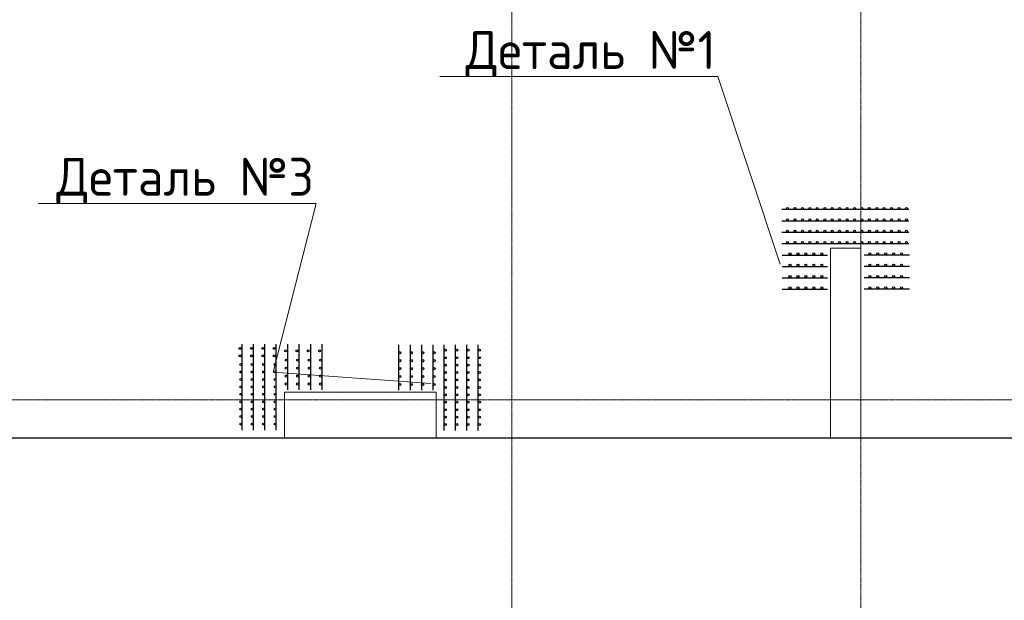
# Model space of a CAD drawing. Header units: millimetres. Extents: x -42044588 to 856694, y -806701 to 941911.
# Tile 742 of 1056: x 227565 to 234056, y -283585 to -279757. Entities that reach past the tile are written whole.
import ezdxf
from ezdxf import colors
from ezdxf.entities.mleader import LeaderData, LeaderLine
from ezdxf.math import Vec2, Vec3

# ---------------------------------------------------------------- set-up
doc = ezdxf.new("R2010")
doc.units = ezdxf.units.MM
for name, pattern in [('______5', [1100, 800, -100, 100, -100]), ('DASHED', [7, 5, -2, 0]), ('осевая', [50.8, 31.75, -6.35, 6.35, -6.35])]:
    doc.linetypes.add(name, pattern=pattern)
doc.layers.add('0 @ 100', color=7, linetype='Continuous')
doc.layers.add('Колонна_ бетон', color=7, linetype='Continuous', lineweight=50, true_color=0xb4b496)
for name, color, linetype, lineweight in [('Оси', 40, '______5', 18), ('осн.сетка', 4, 'Continuous', 60), ('Перекрытие ж_бетон', 1, 'Continuous', 30), ('подоснова', 151, 'Continuous', 5), ('размер', 1, 'Continuous', 25), ('РАЗМЕРЫ', 1, 'Continuous', 9)]:
    doc.layers.add(name, color=color, linetype=linetype, lineweight=lineweight)
doc.styles.add('GOST-2.304_Type-B', font='GOST_Common.ttf')
doc.styles.add('ГОСТ', font='GOST_Common.ttf')

# ---------------------------------------------------------------- blocks, each defined once
blk = doc.blocks.new('оси блок 2')
at = {"layer": 'Оси', "color": 16, "linetype": 'осевая', "lineweight": 0, "ltscale": 0.25, "transparency": 33554687}
for p, q in [((-54204.7, -322543), (-54204.7, -347914.1)), ((-51904.7, -322543), (-51904.7, -347914.1)), ((-89822.3, -342701.3), (-37238.5, -342701.3))]:
    blk.add_line(p, q, dxfattribs=at)
blk = doc.blocks.new('подложка стн 1-го этажа')
at = {"layer": 'Колонна_ бетон', "color": 252, "linetype": 'DASHED', "lineweight": 0, "ltscale": 0.5, "true_color": 0x939598, "transparency": 33554687}
for p, q in [((41643.8, 9461.8, -200), (41643.8, 10711.8, -200)), ((41643.8, 10711.8, -200), (41843.8, 10711.8, -200)), ((41843.8, 9461.8, -200), (41843.8, 10711.8, -200)), ((38043.8, 9761.8, -200), (39043.8, 9761.8, -200)), ((38043.8, 9461.8, -200), (38043.8, 9761.8, -200)), ((39043.8, 9461.8, -200), (39043.8, 9761.8, -200)), ((38043.8, 9461.8, -200), (39043.8, 9461.8, -200)), ((41643.8, 9461.8, -200), (41843.8, 9461.8, -200))]:
    blk.add_line(p, q, dxfattribs=at)
blk = doc.blocks.new('деталь 1')
at = {"layer": 'осн.сетка', "color": 3, "lineweight": 25, "ltscale": 100}
for points in [[(263119, 23421), (263119, 20072)], [(263419, 23421), (263419, 20072)], [(263719, 23421), (263719, 20072)], [(264019, 23421), (264019, 20072)], [(264319, 23444), (264319, 22244)], [(264619, 23444), (264619, 22244)], [(264919, 23444), (264919, 22244)], [(265219, 23444), (265219, 22244)], [(264319, 20081), (264319, 21281)], [(264619, 20081), (264619, 21281)], [(264919, 20081), (264919, 21281)], [(265219, 20081), (265219, 21281)]]:
    blk.add_lwpolyline(points, dxfattribs=at)
at = {"layer": 'размер', "lineweight": 25, "ltscale": 2}
for centre, radius in [((263087, 23363), 25.2), ((263387, 23363), 25.2), ((263687, 23363), 25.2), ((263987, 23363), 25.2), ((263087, 23167), 25.2), ((263387, 23167), 25.2), ((263687, 23167), 25.2), ((263987, 23167), 25.2), ((264285, 23234), 27), ((264585, 23234), 27), ((264885, 23234), 27), ((265185, 23234), 27), ((263087, 22971), 25.2), ((263387, 22971), 25.2), ((263687, 22971), 25.2), ((263987, 22971), 25.2), ((264285, 23024), 27), ((264585, 23024), 27), ((264885, 23024), 27), ((265185, 23024), 27), ((263087, 22775), 25.2), ((263087, 22579), 25.2), ((263387, 22775), 25.2), ((263387, 22579), 25.2), ((263687, 22775), 25.2), ((263687, 22579), 25.2), ((263987, 22775), 25.2), ((263987, 22579), 25.2), ((264285, 22814), 27), ((264285, 22604), 27), ((264585, 22814), 27), ((264585, 22604), 27), ((264885, 22814), 27), ((264885, 22604), 27), ((265185, 22814), 27), ((265185, 22604), 27), ((263087, 22383), 25.2), ((263387, 22383), 25.2), ((263687, 22383), 25.2), ((263987, 22383), 25.2), ((264285, 22394), 27), ((264585, 22394), 27), ((264885, 22394), 27), ((265185, 22394), 27), ((263087, 22187), 25.2), ((263387, 22187), 25.2), ((263687, 22187), 25.2), ((263987, 22187), 25.2), ((263087, 21991), 25.2), ((263087, 21795), 25.2), ((263387, 21991), 25.2), ((263387, 21795), 25.2), ((263687, 21991), 25.2), ((263687, 21795), 25.2), ((263987, 21991), 25.2), ((263987, 21795), 25.2), ((263087, 21599), 25.2), ((263387, 21599), 25.2), ((263687, 21599), 25.2), ((263987, 21599), 25.2), ((263087, 21403), 25.2), ((263387, 21403), 25.2), ((263687, 21403), 25.2), ((263987, 21403), 25.2), ((263087, 21207), 25.2), ((263087, 21011), 25.2), ((263387, 21207), 25.2), ((263387, 21011), 25.2), ((263687, 21207), 25.2), ((263687, 21011), 25.2), ((263987, 21207), 25.2), ((263987, 21011), 25.2), ((264285, 21131), 27), ((264585, 21131), 27), ((264885, 21131), 27), ((265185, 21131), 27), ((263087, 20815), 25.2), ((263387, 20815), 25.2), ((263687, 20815), 25.2), ((263987, 20815), 25.2), ((264285, 20921), 27), ((264585, 20921), 27), ((264885, 20921), 27), ((265185, 20921), 27), ((263087, 20619), 25.2), ((263387, 20619), 25.2), ((263687, 20619), 25.2), ((263987, 20619), 25.2), ((264285, 20711), 27), ((264285, 20501), 27), ((264585, 20711), 27), ((264585, 20501), 27), ((264885, 20711), 27), ((264885, 20501), 27), ((265185, 20711), 27), ((265185, 20501), 27), ((263087, 20423), 25.2), ((263387, 20423), 25.2), ((263687, 20423), 25.2), ((263987, 20423), 25.2), ((264285, 20291), 27), ((264585, 20291), 27), ((264885, 20291), 27), ((265185, 20291), 27), ((263087, 20227), 25.2), ((263387, 20227), 25.2), ((263687, 20227), 25.2), ((263987, 20227), 25.2)]:
    blk.add_circle(centre, radius, dxfattribs=at)
blk = doc.blocks.new('_None')

msp = doc.modelspace()

# ---------------------------------------------------------------- linework, layer by layer
at = {"layer": 'осн.сетка', "color": 3, "lineweight": 25, "ltscale": 100}
for points in [[(229030.72, -282462.001), (229030.72, -281896.485)], [(229105.72, -282462.001), (229105.72, -281896.485)], [(229180.72, -282462.001), (229180.72, -281896.485)], [(229255.72, -282462.001), (229255.72, -281896.485)], [(229330.72, -281896.181), (229330.72, -282196.181)], [(229405.72, -281896.181), (229405.72, -282196.181)], [(229480.72, -281896.181), (229480.72, -282196.181)], [(229555.72, -281896.181), (229555.72, -282196.181)], [(230062.883, -281899.772), (230062.883, -282199.772)], [(230137.883, -281899.772), (230137.883, -282199.772)], [(230212.883, -281899.772), (230212.883, -282199.772)], [(230287.883, -281899.772), (230287.883, -282199.772)], [(230362.883, -282465.592), (230362.883, -281900.076)], [(230437.883, -282465.592), (230437.883, -281900.076)], [(230512.883, -282465.592), (230512.883, -281900.076)], [(230587.883, -282465.592), (230587.883, -281900.076)]]:
    msp.add_lwpolyline(points, dxfattribs=at)
at = {"layer": 'Перекрытие ж_бетон', "elevation": 360}
msp.add_lwpolyline([(226359.945, -282512.648), (234560.109, -282512.648), (234560.112, -282512.648), (237910.111, -282512.648), (237910.111, -282512.648), (239959.945, -282512.648)], dxfattribs=at)
at = {"layer": 'размер', "lineweight": 25, "ltscale": 2}
for centre, radius in [((229016.899, -281923.61), 6.3), ((229016.899, -281972.61), 6.3), ((229091.899, -281923.61), 6.3), ((229091.899, -281972.61), 6.3), ((229166.899, -281923.61), 6.3), ((229166.899, -281972.61), 6.3), ((229241.899, -281923.61), 6.3), ((229241.899, -281972.61), 6.3), ((229316.338, -281939.809), 6.75), ((229391.338, -281939.809), 6.75), ((229466.338, -281939.809), 6.75), ((229541.338, -281939.809), 6.75), ((230071.287, -281952.272), 6.75), ((230146.287, -281952.272), 6.75), ((230221.287, -281952.272), 6.75), ((230296.287, -281952.272), 6.75), ((230370.727, -281936.073), 6.3), ((230445.727, -281936.073), 6.3), ((230520.727, -281936.073), 6.3), ((230595.727, -281936.073), 6.3), ((229022.876, -282030.482), 6.3), ((229097.876, -282030.482), 6.3), ((229172.876, -282030.482), 6.3), ((229247.876, -282030.482), 6.3), ((229322.316, -282001.181), 6.75), ((229397.316, -282001.181), 6.75), ((229472.316, -282001.181), 6.75), ((229547.316, -282001.181), 6.75), ((230071.287, -282004.772), 6.75), ((230146.287, -282004.772), 6.75), ((230221.287, -282004.772), 6.75), ((230296.287, -282004.772), 6.75), ((230370.727, -281985.073), 6.3), ((230370.727, -282034.073), 6.3), ((230445.727, -281985.073), 6.3), ((230445.727, -282034.073), 6.3), ((230520.727, -281985.073), 6.3), ((230520.727, -282034.073), 6.3), ((230595.727, -281985.073), 6.3), ((230595.727, -282034.073), 6.3), ((229022.876, -282079.482), 6.3), ((229097.876, -282079.482), 6.3), ((229172.876, -282079.482), 6.3), ((229247.876, -282079.482), 6.3), ((229322.316, -282053.681), 6.75), ((229322.316, -282106.181), 6.75), ((229397.316, -282053.681), 6.75), ((229397.316, -282106.181), 6.75), ((229472.316, -282053.681), 6.75), ((229472.316, -282106.181), 6.75), ((229547.316, -282053.681), 6.75), ((229547.316, -282106.181), 6.75), ((230071.287, -282057.272), 6.75), ((230071.287, -282109.772), 6.75), ((230146.287, -282057.272), 6.75), ((230146.287, -282109.772), 6.75), ((230221.287, -282057.272), 6.75), ((230221.287, -282109.772), 6.75), ((230296.287, -282057.272), 6.75), ((230296.287, -282109.772), 6.75), ((230370.727, -282083.073), 6.3), ((230445.727, -282083.073), 6.3), ((230520.727, -282083.073), 6.3), ((230595.727, -282083.073), 6.3), ((229022.876, -282128.482), 6.3), ((229022.876, -282177.482), 6.3), ((229097.876, -282128.482), 6.3), ((229097.876, -282177.482), 6.3), ((229172.876, -282128.482), 6.3), ((229172.876, -282177.482), 6.3), ((229247.876, -282128.482), 6.3), ((229247.876, -282177.482), 6.3), ((229322.316, -282158.681), 6.75), ((229397.316, -282158.681), 6.75), ((229472.316, -282158.681), 6.75), ((229547.316, -282158.681), 6.75), ((230071.287, -282162.272), 6.75), ((230146.287, -282162.272), 6.75), ((230221.287, -282162.272), 6.75), ((230296.287, -282162.272), 6.75), ((230370.727, -282132.073), 6.3), ((230445.727, -282132.073), 6.3), ((230520.727, -282132.073), 6.3), ((230595.727, -282132.073), 6.3), ((229022.876, -282226.482), 6.3), ((229097.876, -282226.482), 6.3), ((229172.876, -282226.482), 6.3), ((229247.876, -282226.482), 6.3), ((230370.727, -282181.073), 6.3), ((230370.727, -282230.073), 6.3), ((230445.727, -282181.073), 6.3), ((230445.727, -282230.073), 6.3), ((230520.727, -282181.073), 6.3), ((230520.727, -282230.073), 6.3), ((230595.727, -282181.073), 6.3), ((230595.727, -282230.073), 6.3), ((229022.876, -282275.482), 6.3), ((229097.876, -282275.482), 6.3), ((229172.876, -282275.482), 6.3), ((229247.876, -282275.482), 6.3), ((230370.727, -282279.073), 6.3), ((230445.727, -282279.073), 6.3), ((230520.727, -282279.073), 6.3), ((230595.727, -282279.073), 6.3), ((229022.876, -282324.482), 6.3), ((229097.876, -282324.482), 6.3), ((229172.876, -282324.482), 6.3), ((229247.876, -282324.482), 6.3), ((230370.727, -282328.073), 6.3), ((230445.727, -282328.073), 6.3), ((230520.727, -282328.073), 6.3), ((230595.727, -282328.073), 6.3), ((229022.876, -282373.482), 6.3), ((229022.876, -282422.482), 6.3), ((229097.876, -282373.482), 6.3), ((229097.876, -282422.482), 6.3), ((229172.876, -282373.482), 6.3), ((229172.876, -282422.482), 6.3), ((229247.876, -282373.482), 6.3), ((229247.876, -282422.482), 6.3), ((230370.727, -282377.073), 6.3), ((230370.727, -282426.073), 6.3), ((230445.727, -282377.073), 6.3), ((230445.727, -282426.073), 6.3), ((230520.727, -282377.073), 6.3), ((230520.727, -282426.073), 6.3), ((230595.727, -282377.073), 6.3), ((230595.727, -282426.073), 6.3)]:
    msp.add_circle(centre, radius, dxfattribs=at)

# ---------------------------------------------------------------- block references
msp.add_blockref('подложка стн 1-го этажа', (191266.023, -291974.443, 560))
at = {"layer": 'РАЗМЕРЫ'}
msp.add_blockref('оси блок 2', (285014.663, 60438.674), dxfattribs=at)
at = {"layer": 'РАЗМЕРЫ', "color": 1, "xscale": 0.25, "yscale": 0.25, "zscale": 0.25, "rotation": 270}
msp.add_blockref('деталь 1', (227570.123, -215229.347), dxfattribs=at)

# ---------------------------------------------------------------- texts
at = {"layer": '0 @ 100', "char_height": 300, "width": 18500, "attachment_point": 1, "style": 'ГОСТ'}
for s, insert in [('\\pi-900,l900,t900;{\\C7;1.^IАрмирование монолитной плиты  состоит из основного армирования ∅10 А500С с шагом  200х200мм  в нижней зоне, основного армирования ∅10 А500С с шагом  200х200мм  в  верхней зоне и дополнительного армирования, указанного на схемах армирования.\\P2.^IАрмирование плиты предусмотрено отдельными  стержнями заводской длины по осям Х и Y. При недостатке заводской длины стержней для армирования плиты, стыки стержней осуществлять внахлестку без  сварки. Стыки арматуры внахлестку должны располагаться вразбежку (через шаг). См. деталь стыковки арматуры.\\P3.^IВерхнюю и нижнюю арматуру вязать вязальной проволокой через пересечение.  Стержни основной и дополнительной арматуры укладывать в соответствии с сечениями .\\P4.^IПо периметру плиты и у отверстий  у концов основной арматуры устанавливать П-образные элементы Ск1.\\P5.^IПозиции со знаком "*" укладываются с шагом 100 мм\\P6.^IДля фиксации в проектном положении стержней верхней сетки устанавливать фиксаторы Ф1 с шагом 600х600мм.\\P7.^IДиаметр оправки стержня при d<20мм - 5d, при d≥20мм - 8d\\P8.^IКаркасы поперечного армирования устанавливаются до начала устройство верхней сетки армирования.\\P9.^IОбрамления отверстий см. лист 8. В местах расположения отверстий осуществить прерывания основной и дополнительной сеток арматуры. Отверстия обрамляются двумя стержнями арматуры, расход стали на обрамление учтен на листе 25.\\P10.^IПроемы размерами до 300х300 допускается выполнять по месту методом алмазного бурения.\\P11.^IСечения 3-3;4-4;5-5 см. лист 8.}', (-39552.237, -237043.75)), ('\\pi-900,l900,t900;{\\C7;1.^IАрмирование монолитной плиты  состоит из основного армирования ∅10 А500С с шагом  200х200мм  в нижней зоне, основного армирования ∅10 А500С с шагом  200х200мм  в  верхней зоне и дополнительного армирования, указанного на схемах армирования.\\P2.^IАрмирование плиты предусмотрено отдельными  стержнями заводской длины по осям Х и Y. При недостатке заводской длины стержней для армирования плиты, стыки стержней осуществлять внахлестку без  сварки. Стыки арматуры внахлестку должны располагаться вразбежку (через шаг). См. деталь стыковки арматуры.\\P3.^IВерхнюю и нижнюю арматуру вязать вязальной проволокой через пересечение.  Стержни основной и дополнительной арматуры укладывать в соответствии с сечениями .\\P4.^IПо периметру плиты и у отверстий  у концов основной арматуры устанавливать П-образные элементы Ск1.\\P5.^IПозиции со знаком "*" укладываются с шагом 100 мм\\P6.^IДля фиксации в проектном положении стержней верхней сетки устанавливать фиксаторы Ф1 с шагом 600х600мм.\\P7.^IДиаметр оправки стержня при d<20мм - 5d, при d≥20мм - 8d\\P8.^IКаркасы поперечного армирования устанавливаются до начала устройство верхней сетки армирования.\\P9.^IОбрамления отверстий см. лист 8. В местах расположения отверстий осуществить прерывания основной и дополнительной сеток арматуры. Отверстия обрамляются двумя стержнями арматуры, расход стали на обрамление учтен на листе 25.\\P10.^IПроемы размерами до 300х300 допускается выполнять по месту методом алмазного бурения.}', (164490.226, -237072.641)), ('\\pi-900,l900,t900;{\\C7;1.^IАрмирование монолитной плиты  состоит из основного армирования ∅10 А500С с шагом  200х200мм  в нижней зоне, основного армирования ∅10 А500С с шагом  200х200мм  в  верхней зоне и дополнительного армирования, указанного на схемах армирования.\\P2.^IАрмирование плиты предусмотрено отдельными  стержнями заводской длины по осям Х и Y. При недостатке заводской длины стержней для армирования плиты, стыки стержней осуществлять внахлестку без  сварки. Стыки арматуры внахлестку должны располагаться вразбежку (через шаг). См. деталь стыковки арматуры.\\P3.^IВерхнюю и нижнюю арматуру вязать вязальной проволокой через пересечение.  Стержни основной и дополнительной арматуры укладывать в соответствии с сечениями .\\P4.^IПо периметру плиты и у отверстий  у концов основной арматуры устанавливать П-образные элементы Ск1.\\P5.^IПозиции со знаком "*" укладываются с шагом 100 мм\\P6.^IДля фиксации в проектном положении стержней верхней сетки устанавливать фиксаторы Ф1 с шагом 600х600мм.\\P7.^IДиаметр оправки стержня при d<20мм - 5d, при d≥20мм - 8d\\P8.^IКаркасы поперечного армирования устанавливаются до начала устройство верхней сетки армирования.\\P9.^IОбрамления отверстий см. лист 8. В местах расположения отверстий осуществить прерывания основной и дополнительной сеток арматуры. Отверстия обрамляются двумя стержнями арматуры, расход стали на обрамление учтен на листе 25.\\P10.^IПроемы размерами до 300х300 допускается выполнять по месту методом алмазного бурения.}', (67549.049, -238408.446)), ('\\pi-900,l900,t900;{\\C7;1.^IАрмирование монолитной плиты  состоит из основного армирования ∅10 А500С с шагом  200х200мм  в нижней зоне, основного армирования ∅10 А500С с шагом  200х200мм  в  верхней зоне и дополнительного армирования, указанного на схемах армирования.\\P2.^IАрмирование плиты предусмотрено отдельными  стержнями заводской длины по осям Х и Y. При недостатке заводской длины стержней для армирования плиты, стыки стержней осуществлять внахлестку без  сварки. Стыки арматуры внахлестку должны располагаться вразбежку (через шаг). См. деталь стыковки арматуры.\\P3.^IВерхнюю и нижнюю арматуру вязать вязальной проволокой через пересечение.  Стержни основной и дополнительной арматуры укладывать в соответствии с сечениями .\\P4.^IПо периметру плиты и у отверстий  у концов основной арматуры устанавливать П-образные элементы Ск1.\\P5.^IПозиции со знаком "*" укладываются с шагом 100 мм\\P6.^IДля фиксации в проектном положении стержней верхней сетки устанавливать фиксаторы Ф1 с шагом 600х600мм.\\P7.^IДиаметр оправки стержня при d<20мм - 5d, при d≥20мм - 8d\\P8.^IКаркасы поперечного армирования устанавливаются до начала устройство верхней сетки армирования.\\P9.^IОбрамления отверстий см. лист 8. В местах расположения отверстий осуществить прерывания основной и дополнительной сеток арматуры. Отверстия обрамляются двумя стержнями арматуры, расход стали на обрамление учтен на листе 30.\\P10.^IПроемы размерами до 300х300 допускается выполнять по месту методом алмазного бурения.}', (69670.952, -281999.868)), ('\\pi-900,l900,t900;{\\C7;1.^IАрмирование монолитной плиты  состоит из основного армирования ∅10 А500С с шагом  200х200мм  в нижней зоне, основного армирования ∅10 А500С с шагом  200х200мм  в  верхней зоне и дополнительного армирования, указанного на схемах армирования.\\P2.^IАрмирование плиты предусмотрено отдельными  стержнями заводской длины по осям Х и Y. При недостатке заводской длины стержней для армирования плиты, стыки стержней осуществлять внахлестку без  сварки. Стыки арматуры внахлестку должны располагаться вразбежку (через шаг). См. деталь стыковки арматуры.\\P3.^IВерхнюю и нижнюю арматуру вязать вязальной проволокой через пересечение.  Стержни основной и дополнительной арматуры укладывать в соответствии с сечениями .\\P4.^IПо периметру плиты и у отверстий  у концов основной арматуры устанавливать П-образные элементы Ск1.\\P5.^IПозиции со знаком "*" укладываются с шагом 100 мм\\P6.^IДля фиксации в проектном положении стержней верхней сетки устанавливать фиксаторы Ф1 с шагом 600х600мм.\\P7.^IДиаметр оправки стержня при d<20мм - 5d, при d≥20мм - 8d\\P8.^IКаркасы поперечного армирования устанавливаются до начала устройство верхней сетки армирования.\\P9.^IОбрамления отверстий см. лист 8. В местах расположения отверстий осуществить прерывания основной и дополнительной сеток арматуры. Отверстия обрамляются двумя стержнями арматуры, расход стали на обрамление учтен на листе 30.\\P10.^IПроемы размерами до 300х300 допускается выполнять по месту методом алмазного бурения.\\P11.^IСечения 3-3;4-4;5-5 см. лист 8.}', (-39524.517, -282227.143))]:
    msp.add_mtext(s, dxfattribs=dict(at, insert=insert))

# ---------------------------------------------------------------- leaders
at = {"layer": 'подоснова', "color": 5, "ltscale": 0.3}
ml = msp.add_multileader_mtext('Standard', dxfattribs=at)
ml.set_content('Деталь №1', color=5, style='GOST-2.304_Type-B')
ml.set_leader_properties(color=256, linetype='ByLayer', lineweight=15)
ml.set_arrow_properties(name='NONE')
ml.build(insert=Vec2(0, 0))
ml.multileader.update_dxf_attribs({"text_left_attachment_type": 6, "text_right_attachment_type": 6, "dogleg_length": 0.1, "arrow_head_size": 18})
ctx = ml.context
ctx.base_point, ctx.char_height, ctx.arrow_head_size, ctx.landing_gap_size, ctx.plane_origin = Vec3(230490.512, -280131.809), 250, 18, 20, Vec3(227597.279, -269342.424)
ctx.left_attachment, ctx.right_attachment, ctx.text_align_type = 6, 6, 1
notes = []
notes.append((ctx, [(1, (1, 1, 0), (232166.218, -280131.809), (-1, 0), 0.1, [(1, [(232577.393, -281367.572)], 0, [])])]))
ctx.mtext.insert, ctx.mtext.alignment, ctx.mtext.flow_direction = Vec3(231328.315, -279831.809), 2, 5
at = {"layer": 'подоснова', "color": 2, "ltscale": 0.3}
ml = msp.add_multileader_mtext('Standard', dxfattribs=at)
ml.set_content('Деталь №3', color=2, style='GOST-2.304_Type-B')
ml.set_leader_properties(color=256, linetype='ByLayer', lineweight=15)
ml.set_arrow_properties(name='NONE')
ml.build(insert=Vec2(0, 0))
ml.multileader.update_dxf_attribs({"text_left_attachment_type": 6, "text_right_attachment_type": 6, "dogleg_length": 0.1, "arrow_head_size": 18})
ctx = ml.context
ctx.base_point, ctx.char_height, ctx.arrow_head_size, ctx.landing_gap_size, ctx.plane_origin = Vec3(227792.34, -280967.618), 250, 18, 20, Vec3(232476.487, -270427.027)
ctx.left_attachment, ctx.right_attachment, ctx.text_align_type = 6, 6, 1
notes.append((ctx, [(0, (1, 1, 0), (229518.046, -280967.618), (-1, 0), 0.1, [(1, [(230275.08, -282154.878), (229234.653, -282079.825)], 0, [])])]))
ctx.mtext.insert, ctx.mtext.alignment, ctx.mtext.flow_direction = Vec3(228655.143, -280667.618), 2, 5
for ctx, leaders in notes:
    for number, flags, end, landing, length, lines in leaders:
        leader = LeaderData()
        leader.index, (leader.has_last_leader_line, leader.has_dogleg_vector, leader.attachment_direction) = number, flags
        leader.last_leader_point, leader.dogleg_vector, leader.dogleg_length = Vec3(end), Vec3(landing), length
        for number, points, colour, breaks in lines:
            line = LeaderLine()
            line.index, line.vertices, line.color, line.breaks = number, Vec3.list(points), colors.encode_raw_color(colour), breaks
            leader.lines.append(line)
        ctx.leaders.append(leader)

doc.saveas('drawing.dxf')
